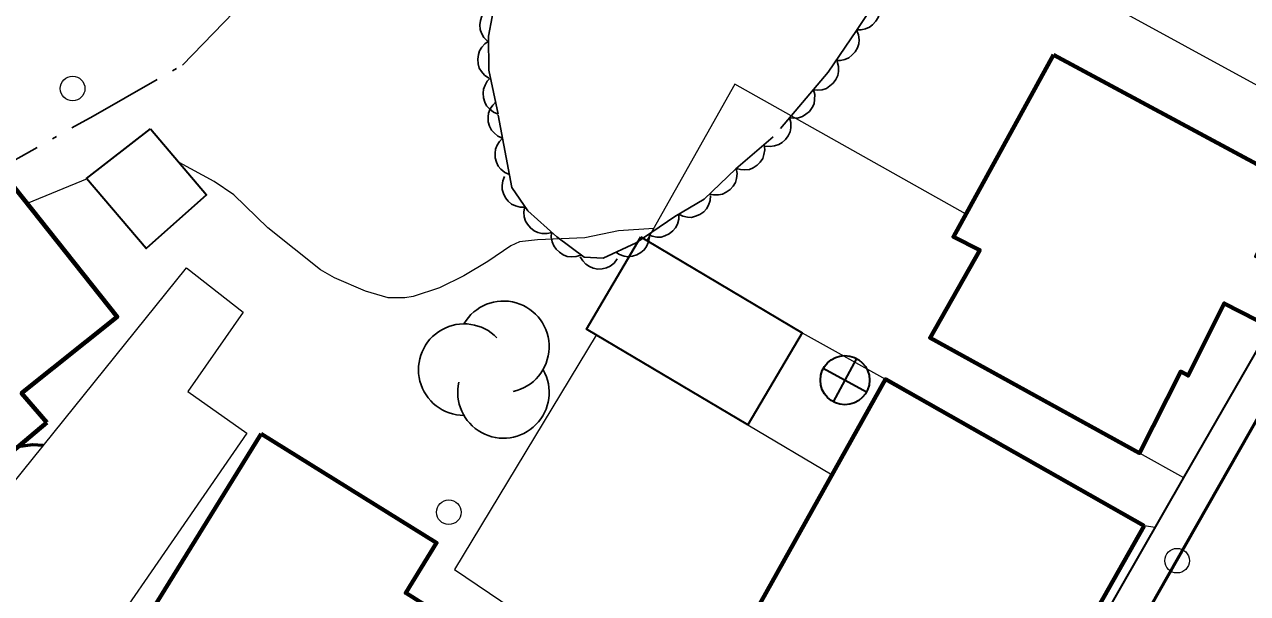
# Model space of a CAD drawing. Extents: x 356765 to 358572, y 5103174 to 5104650.
# Drawn here: x 357852.96 to 357902.71, y 5103426.3 to 5103449.43 of the extents above; entities that cross this region are included whole.
import ezdxf

# ---------------------------------------------------------------- set-up
doc = ezdxf.new("R2010")
doc.units = 0
doc.header["$LTSCALE"] = 0.6
doc.linetypes.add('DOT_DASHED', pattern=[7.7, 5, -1.2, 0.3, -1.2])
for name, color, linetype, lineweight in [('1', 7, 'Continuous', 53), ('19', 7, 'Continuous', 13), ('2', 7, 'Continuous', 13), ('21', 7, 'Continuous', 53), ('22', 7, 'Continuous', 35), ('31', 7, 'Continuous', 70), ('34', 7, 'Continuous', 35), ('36', 7, 'Continuous', 13), ('41', 7, 'DOT_DASHED', 25), ('44', 7, 'Continuous', 25)]:
    doc.layers.add(name, color=color, linetype=linetype, lineweight=lineweight)

msp = doc.modelspace()

# ---------------------------------------------------------------- linework, layer by layer
at = {"layer": '1'}
msp.add_lwpolyline([(357853.73, 5103432.32), (357853.29, 5103432.34), (357852.69, 5103432.26)], dxfattribs=at)
at = {"layer": '19'}
for p, q in [((357884.6, 5103436.9), (357887.98, 5103435.01)), ((357882.38, 5103433.16), (357885.82, 5103431.13)), ((357900.12, 5103431.01), (357898.32, 5103432.01)), ((357898.95, 5103428.98), (357898.5, 5103429.05))]:
    msp.add_line(p, q, dxfattribs=at)
for points in [[(357907.83, 5103444.4), (357905.93, 5103445.41), (357897.36, 5103450.08), (357899.54, 5103453.95), (357902.62, 5103452.22)], [(357891.24, 5103441.73), (357881.86, 5103447), (357878.28, 5103440.65)], [(357847.88, 5103425.07), (357859.56, 5103439.54), (357861.86, 5103437.74), (357859.61, 5103434.51), (357862.01, 5103432.82), (357853.29, 5103420.2)], [(357876.22, 5103436.8), (357870.45, 5103427.28), (357879.84, 5103420.94)]]:
    msp.add_lwpolyline(points, dxfattribs=at)
at = {"layer": '2'}
msp.add_line((357855.51, 5103443.15), (357853.07, 5103442.15), dxfattribs=at)
msp.add_lwpolyline([(357878.56, 5103441.14), (357877.13, 5103441.04), (357875.75, 5103440.76), (357873.83, 5103440.68), (357873.1, 5103440.59), (357872.75, 5103440.43), (357871.81, 5103439.8), (357870.83, 5103439.22), (357869.84, 5103438.73), (357868.78, 5103438.38), (357868.43, 5103438.32), (357867.76, 5103438.32), (357866.84, 5103438.59), (357865.57, 5103439.13), (357865, 5103439.46), (357862.86, 5103441.17), (357861.48, 5103442.51), (357860.68, 5103443.05), (357859.26, 5103443.82)], dxfattribs=at)
at = {"layer": '21'}
msp.add_lwpolyline([(357889.92, 5103410.22), (357900.23, 5103428.34), (357911.54, 5103448.19), (357925.11, 5103471.79), (357939.18, 5103497.16), (357931.06, 5103502.23), (357900.69, 5103521.67), (357898.22, 5103523.21), (357897.42, 5103523.8), (357895.64, 5103524.63), (357894.85, 5103524.86), (357894.02, 5103524.82), (357893.26, 5103524.76), (357892.44, 5103524.57), (357891.53, 5103524.24), (357890.55, 5103523.8), (357889.35, 5103522.72), (357887.95, 5103521.34), (357886.05, 5103519.59), (357883.29, 5103516.97), (357878.74, 5103512.69), (357873.46, 5103507.82), (357864.07, 5103498.91), (357852.75, 5103488.42)], dxfattribs=at)
at = {"layer": '22'}
msp.add_lwpolyline([(357885.11, 5103404.96), (357890.07, 5103413.52), (357890.52, 5103414.31), (357892.09, 5103417.01), (357900.16, 5103431.09), (357907.43, 5103443.7), (357907.83, 5103444.4), (357910.39, 5103448.89), (357914, 5103455.21), (357918.85, 5103463.63)], dxfattribs=at)
at = {"layer": '31'}
for points in [[(357894.82, 5103448.2), (357904.55, 5103442.97), (357903.06, 5103440.01), (357904.17, 5103439.48), (357903.09, 5103437.41), (357901.76, 5103438.09), (357900.29, 5103435.16), (357899.99, 5103435.32), (357898.32, 5103432.01), (357889.8, 5103436.7), (357891.82, 5103440.26), (357890.75, 5103440.8), (357894.82, 5103448.2)], [(357853.87, 5103433.25), (357848.16, 5103428.45), (357847.68, 5103429.08), (357846.48, 5103428.09), (357842.4, 5103433.28), (357843.57, 5103434.23), (357842.89, 5103435.13), (357852.56, 5103442.8), (357856.74, 5103437.55), (357852.85, 5103434.44), (357853.87, 5103433.25)], [(357898.5, 5103429.05), (357892.29, 5103418.09), (357881.78, 5103423.92), (357887.98, 5103435.01), (357898.5, 5103429.05)], [(357862.59, 5103432.79), (357869.73, 5103428.36), (357868.47, 5103426.33), (357869.29, 5103425.82), (357864.13, 5103417.49), (357856.16, 5103422.42), (357862.59, 5103432.79)]]:
    msp.add_lwpolyline(points, close=True, dxfattribs=at)
at = {"layer": '31', "lineweight": 35}
for points in [[(357858.09, 5103445.19), (357860.37, 5103442.51), (357857.92, 5103440.32), (357855.49, 5103443.17), (357858.09, 5103445.19)], [(357878.04, 5103440.8), (357878.28, 5103440.65), (357884.6, 5103436.9), (357882.38, 5103433.16), (357875.82, 5103437.05), (357878.04, 5103440.8)]]:
    msp.add_lwpolyline(points, close=True, dxfattribs=at)
at = {"layer": '34'}
for p, q in [((357886.81, 5103435.85), (357885.85, 5103434.09)), ((357887.21, 5103434.49), (357885.45, 5103435.45))]:
    msp.add_line(p, q, dxfattribs=at)
msp.add_circle((357886.3354, 5103434.9716), 1, dxfattribs=at)
at = {"layer": '36'}
for centre in [(357854.9238, 5103446.8271), (357870.2238, 5103429.6071), (357899.8438, 5103427.6371)]:
    msp.add_circle(centre, 0.5, dxfattribs=at)
at = {"layer": '41'}
msp.add_lwpolyline([(357839.61, 5103435.85), (357850.86, 5103442.97), (357855.76, 5103445.71), (357859.39, 5103447.78), (357869.42, 5103458.15)], dxfattribs=at)
at = {"layer": '44', "linetype": 'DOT_DASHED'}
for points in [[(357888.04, 5103451.04), (357886.8, 5103449.19), (357885.65, 5103447.49), (357883.42, 5103444.86), (357881.9, 5103443.56), (357880.61, 5103442.33), (357879.42, 5103441.62), (357877.84, 5103440.55), (357876.5, 5103439.93), (357875.73, 5103439.97), (357874.62, 5103440.8)], [(357872.23, 5103445.79), (357871.85, 5103447.57), (357871.84, 5103448.95), (357872.14, 5103450.54)], [(357874.62, 5103440.8), (357873.44, 5103441.85), (357872.79, 5103442.8), (357872.23, 5103445.79)]]:
    msp.add_lwpolyline(points, dxfattribs=at)
at = {"layer": '44'}
for points in [[(357871.8, 5103448.75), (357871.65, 5103448.9), (357871.56, 5103449.08), (357871.5, 5103449.23), (357871.49, 5103449.41), (357871.51, 5103449.59), (357871.57, 5103449.77), (357871.64, 5103449.92), (357871.77, 5103450.05), (357871.92, 5103450.16), (357872.08, 5103450.23)], [(357887.65, 5103450.45), (357887.72, 5103450.26), (357887.74, 5103450.06), (357887.74, 5103449.89), (357887.68, 5103449.72), (357887.59, 5103449.56), (357887.46, 5103449.42), (357887.33, 5103449.32), (357887.17, 5103449.25), (357886.99, 5103449.21), (357886.81, 5103449.21)], [(357886.81, 5103449.21), (357886.89, 5103449.01), (357886.91, 5103448.81), (357886.9, 5103448.64), (357886.84, 5103448.48), (357886.75, 5103448.32), (357886.62, 5103448.18), (357886.49, 5103448.07), (357886.33, 5103448.01), (357886.15, 5103447.96), (357885.97, 5103447.96)], [(357871.85, 5103447.25), (357871.68, 5103447.37), (357871.55, 5103447.52), (357871.46, 5103447.66), (357871.42, 5103447.83), (357871.4, 5103448.02), (357871.43, 5103448.21), (357871.47, 5103448.36), (357871.57, 5103448.51), (357871.69, 5103448.65), (357871.84, 5103448.75)], [(357886.02, 5103447.93), (357886.08, 5103447.72), (357886.07, 5103447.52), (357886.05, 5103447.36), (357885.97, 5103447.2), (357885.86, 5103447.05), (357885.72, 5103446.93), (357885.58, 5103446.83), (357885.41, 5103446.78), (357885.23, 5103446.76), (357885.05, 5103446.78)], [(357872.23, 5103445.79), (357872.04, 5103445.87), (357871.88, 5103446), (357871.76, 5103446.12), (357871.69, 5103446.27), (357871.63, 5103446.45), (357871.62, 5103446.64), (357871.63, 5103446.8), (357871.7, 5103446.97), (357871.79, 5103447.13), (357871.92, 5103447.26)], [(357885.05, 5103446.78), (357885.11, 5103446.58), (357885.1, 5103446.38), (357885.08, 5103446.21), (357885, 5103446.06), (357884.89, 5103445.9), (357884.75, 5103445.78), (357884.61, 5103445.69), (357884.44, 5103445.64), (357884.26, 5103445.62), (357884.08, 5103445.64)], [(357872.41, 5103444.81), (357872.22, 5103444.89), (357872.07, 5103445.02), (357871.96, 5103445.14), (357871.88, 5103445.3), (357871.83, 5103445.48), (357871.83, 5103445.67), (357871.84, 5103445.83), (357871.91, 5103446), (357872.01, 5103446.15), (357872.14, 5103446.28)], [(357884.08, 5103445.64), (357884.14, 5103445.44), (357884.13, 5103445.23), (357884.11, 5103445.07), (357884.03, 5103444.91), (357883.92, 5103444.76), (357883.78, 5103444.64), (357883.64, 5103444.55), (357883.47, 5103444.5), (357883.29, 5103444.47), (357883.11, 5103444.49)], [(357872.69, 5103443.33), (357872.5, 5103443.41), (357872.34, 5103443.55), (357872.23, 5103443.67), (357872.16, 5103443.83), (357872.11, 5103444.01), (357872.11, 5103444.2), (357872.12, 5103444.36), (357872.19, 5103444.52), (357872.29, 5103444.68), (357872.41, 5103444.81)], [(357883.05, 5103444.55), (357883.08, 5103444.34), (357883.04, 5103444.14), (357882.99, 5103443.98), (357882.89, 5103443.84), (357882.76, 5103443.71), (357882.6, 5103443.61), (357882.45, 5103443.54), (357882.27, 5103443.52), (357882.09, 5103443.53), (357881.91, 5103443.57)], [(357881.91, 5103443.57), (357881.95, 5103443.37), (357881.92, 5103443.17), (357881.88, 5103443.01), (357881.79, 5103442.86), (357881.67, 5103442.72), (357881.51, 5103442.61), (357881.36, 5103442.53), (357881.19, 5103442.5), (357881, 5103442.5), (357880.83, 5103442.54)], [(357873.33, 5103442.01), (357873.12, 5103442.01), (357872.93, 5103442.06), (357872.78, 5103442.13), (357872.64, 5103442.25), (357872.53, 5103442.39), (357872.45, 5103442.56), (357872.39, 5103442.72), (357872.39, 5103442.89), (357872.42, 5103443.08), (357872.49, 5103443.25)], [(357880.87, 5103442.48), (357880.86, 5103442.28), (357880.79, 5103442.09), (357880.71, 5103441.94), (357880.59, 5103441.81), (357880.44, 5103441.71), (357880.26, 5103441.64), (357880.1, 5103441.59), (357879.93, 5103441.6), (357879.74, 5103441.64), (357879.58, 5103441.72)], [(357874.42, 5103440.98), (357874.22, 5103440.93), (357874.01, 5103440.94), (357873.85, 5103440.97), (357873.69, 5103441.05), (357873.54, 5103441.16), (357873.42, 5103441.31), (357873.34, 5103441.44), (357873.29, 5103441.61), (357873.27, 5103441.8), (357873.3, 5103441.98)], [(357879.58, 5103441.73), (357879.58, 5103441.52), (357879.52, 5103441.32), (357879.45, 5103441.17), (357879.33, 5103441.04), (357879.19, 5103440.92), (357879.01, 5103440.84), (357878.86, 5103440.79), (357878.68, 5103440.79), (357878.5, 5103440.82), (357878.33, 5103440.88)], [(357875.6, 5103440.06), (357875.41, 5103440), (357875.2, 5103439.99), (357875.04, 5103440), (357874.88, 5103440.07), (357874.72, 5103440.17), (357874.59, 5103440.3), (357874.49, 5103440.43), (357874.43, 5103440.6), (357874.39, 5103440.78), (357874.4, 5103440.96)], [(357878.38, 5103440.8), (357878.35, 5103440.59), (357878.26, 5103440.41), (357878.17, 5103440.27), (357878.03, 5103440.16), (357877.87, 5103440.07), (357877.69, 5103440.02), (357877.52, 5103439.99), (357877.35, 5103440.02), (357877.17, 5103440.08), (357877.02, 5103440.17)], [(357877.07, 5103439.9), (357876.95, 5103439.73), (357876.78, 5103439.61), (357876.64, 5103439.54), (357876.46, 5103439.5), (357876.28, 5103439.49), (357876.09, 5103439.53), (357875.94, 5103439.59), (357875.8, 5103439.69), (357875.67, 5103439.82), (357875.57, 5103439.98)]]:
    msp.add_lwpolyline(points, dxfattribs=at)
for centre, start, end in [((357872.4464, 5103436.3316), 282.26917, 149.72626), ((357870.8478, 5103435.4022), 44.11537, 269.80396), ((357872.4464, 5103434.4728), 166.93686, 29.62122)]:
    msp.add_arc(centre, 1.8588, start, end, dxfattribs=at)

doc.saveas('drawing.dxf')
